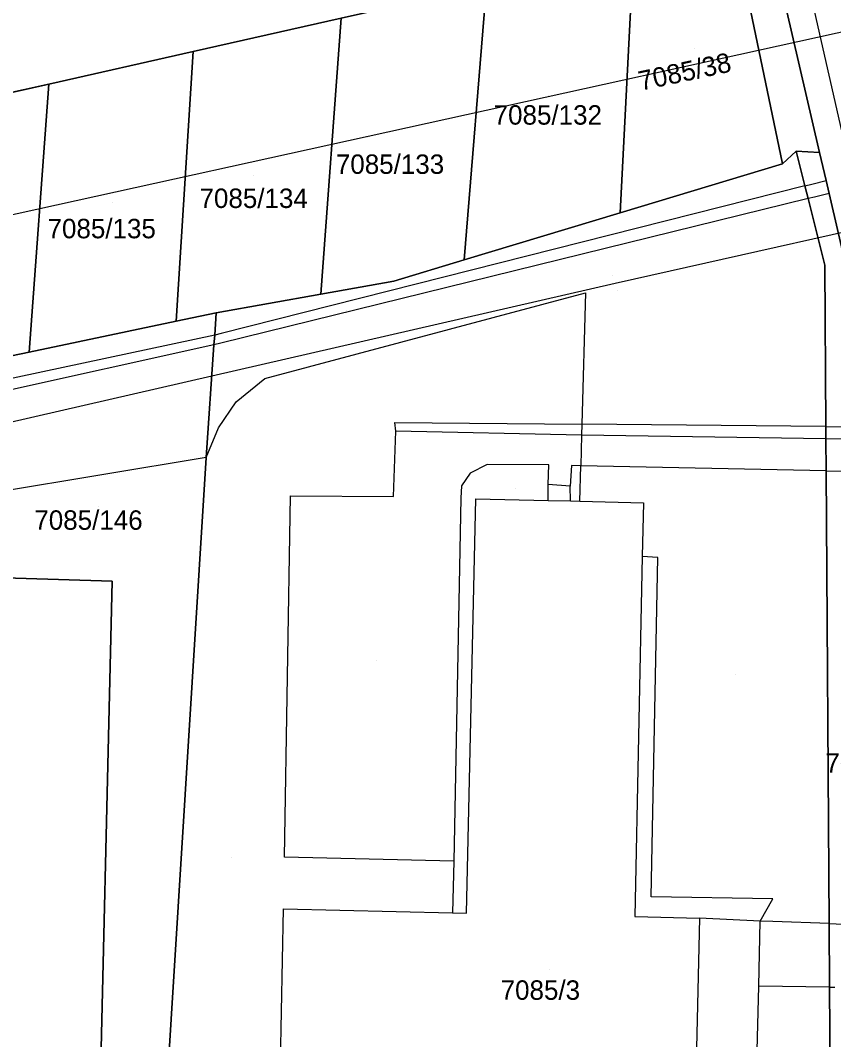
# Model space of a CAD drawing. Extents: x -266199 to -261993, y -1239047 to -1235108.
# Drawn here: x -263593.2 to -263509.4, y -1236783.9 to -1236679 of the extents above; entities that cross this region are included whole.
import ezdxf

# ---------------------------------------------------------------- set-up
doc = ezdxf.new("R2010")
doc.units = 0
for name, color, linetype in [('body_kn', 7, 'Continuous'), ('kladpar_druhypozemkov', 7, 'Continuous'), ('kladpar_hranice', 7, 'Continuous'), ('kladpar_parcelnecisla', 7, 'Continuous'), ('kladpar_plochy', 7, 'Continuous'), ('linie', 7, 'Continuous'), ('zappar_hrandruhpozemk', 7, 'Continuous')]:
    doc.layers.add(name, color=color, linetype=linetype)

msp = doc.modelspace()

# ---------------------------------------------------------------- linework, layer by layer
at = {"layer": 'body_kn'}
for p, q in [((-263575.39, -1236682.2), (-263575.39, -1236682.2)), ((-263575.39, -1236682.2), (-263575.39, -1236682.2)), ((-263590.24, -1236685.54), (-263590.24, -1236685.54)), ((-263590.24, -1236685.54), (-263590.24, -1236685.54)), ((-263513.28, -1236692.44), (-263513.28, -1236692.44)), ((-263513.28, -1236692.44), (-263513.28, -1236692.44)), ((-263510.88, -1236692.59), (-263510.88, -1236692.59)), ((-263514.71, -1236693.75), (-263514.71, -1236693.75)), ((-263514.71, -1236693.75), (-263514.71, -1236693.75)), ((-263510.21, -1236695.48), (-263510.21, -1236695.48)), ((-263512.38, -1236696.03), (-263512.38, -1236696.03)), ((-263512.38, -1236696.03), (-263512.38, -1236696.03)), ((-263511.66, -1236695.85), (-263511.66, -1236695.85)), ((-263509.9, -1236696.81), (-263509.9, -1236696.81)), ((-263509.9, -1236696.81), (-263509.9, -1236696.81)), ((-263512.06, -1236697.34), (-263512.06, -1236697.34)), ((-263512.06, -1236697.34), (-263512.06, -1236697.34)), ((-263511.41, -1236697.18), (-263511.41, -1236697.18)), ((-263531.42, -1236698.79), (-263531.42, -1236698.79)), ((-263531.42, -1236698.79), (-263531.42, -1236698.79)), ((-263547.47, -1236703.63), (-263547.47, -1236703.63)), ((-263510.35, -1236704.18), (-263510.35, -1236704.18)), ((-263532.15, -1236705.21), (-263532.15, -1236705.21)), ((-263554.72, -1236705.82), (-263554.72, -1236705.82)), ((-263531.92, -1236706.03), (-263531.92, -1236706.03)), ((-263562.24, -1236707.17), (-263562.24, -1236707.17)), ((-263534.99, -1236707.02), (-263534.99, -1236707.02)), ((-263531.69, -1236706.83), (-263531.69, -1236706.83)), ((-263573.02, -1236709.11), (-263573.02, -1236709.11)), ((-263577.15, -1236709.97), (-263577.15, -1236709.97)), ((-263573.17, -1236711.39), (-263573.17, -1236711.39)), ((-263573.17, -1236711.39), (-263573.17, -1236711.39)), ((-263572.49, -1236711.24), (-263572.49, -1236711.24)), ((-263573.24, -1236712.39), (-263573.24, -1236712.39)), ((-263573.24, -1236712.39), (-263573.24, -1236712.39)), ((-263572.52, -1236712.23), (-263572.52, -1236712.23)), ((-263592.29, -1236713.13), (-263592.29, -1236713.13)), ((-263568, -1236715.87), (-263568, -1236715.87)), ((-263570.96, -1236718.25), (-263570.96, -1236718.25)), ((-263572.77, -1236720.93), (-263572.77, -1236720.93)), ((-263554.61, -1236720.39), (-263554.61, -1236720.39)), ((-263554.61, -1236720.39), (-263554.61, -1236720.39)), ((-263535.36, -1236720.57), (-263535.36, -1236720.57)), ((-263535.36, -1236720.57), (-263535.36, -1236720.57)), ((-263510.24, -1236720.81), (-263510.24, -1236720.81)), ((-263510.24, -1236720.81), (-263510.24, -1236720.81)), ((-263554.52, -1236721.28), (-263554.52, -1236721.28)), ((-263535.39, -1236721.7), (-263535.39, -1236721.7)), ((-263535.39, -1236721.7), (-263535.39, -1236721.7)), ((-263510.23, -1236722.06), (-263510.23, -1236722.06)), ((-263510.23, -1236722.06), (-263510.23, -1236722.06)), ((-263574.03, -1236723.99), (-263574.03, -1236723.99)), ((-263574.03, -1236723.99), (-263574.03, -1236723.99)), ((-263545.1, -1236724.7), (-263545.1, -1236724.7)), ((-263538.77, -1236724.76), (-263538.77, -1236724.76)), ((-263536.44, -1236724.82), (-263536.44, -1236724.82)), ((-263535.47, -1236724.84), (-263535.47, -1236724.84)), ((-263546.87, -1236725.59), (-263546.87, -1236725.59)), ((-263510.21, -1236725.35), (-263510.21, -1236725.35)), ((-263510.21, -1236725.35), (-263510.21, -1236725.35)), ((-263547.74, -1236726.91), (-263547.74, -1236726.91)), ((-263538.81, -1236726.77), (-263538.81, -1236726.77)), ((-263536.55, -1236726.93), (-263536.55, -1236726.93)), ((-263536.55, -1236726.93), (-263536.55, -1236726.93)), ((-263565.37, -1236727.95), (-263565.37, -1236727.95)), ((-263554.74, -1236727.99), (-263554.74, -1236727.99)), ((-263547.81, -1236728.19), (-263547.81, -1236728.19)), ((-263546.29, -1236728.23), (-263546.29, -1236728.23)), ((-263538.82, -1236728.41), (-263538.82, -1236728.41)), ((-263538.82, -1236728.41), (-263538.82, -1236728.41)), ((-263536.52, -1236728.46), (-263536.52, -1236728.46)), ((-263536.52, -1236728.46), (-263536.52, -1236728.46)), ((-263535.57, -1236728.48), (-263535.57, -1236728.48)), ((-263535.57, -1236728.48), (-263535.57, -1236728.48)), ((-263529.02, -1236728.64), (-263529.02, -1236728.64)), ((-263529.13, -1236734.17), (-263529.13, -1236734.17)), ((-263529.13, -1236734.17), (-263529.13, -1236734.17)), ((-263527.53, -1236734.27), (-263527.53, -1236734.27)), ((-263583.74, -1236736.71), (-263583.74, -1236736.71)), ((-263565.99, -1236765.12), (-263565.99, -1236765.12)), ((-263565.99, -1236765.12), (-263565.99, -1236765.12)), ((-263548.55, -1236765.54), (-263548.55, -1236765.54)), ((-263548.55, -1236765.54), (-263548.55, -1236765.54)), ((-263528.23, -1236769.23), (-263528.23, -1236769.23)), ((-263515.7, -1236769.43), (-263515.7, -1236769.43)), ((-263566.07, -1236770.45), (-263566.07, -1236770.45)), ((-263548.67, -1236770.86), (-263548.67, -1236770.86)), ((-263548.67, -1236770.86), (-263548.67, -1236770.86)), ((-263547.24, -1236770.89), (-263547.24, -1236770.89)), ((-263547.24, -1236770.89), (-263547.24, -1236770.89)), ((-263529.9, -1236771.25), (-263529.9, -1236771.25)), ((-263523.25, -1236771.41), (-263523.25, -1236771.41)), ((-263523.25, -1236771.41), (-263523.25, -1236771.41)), ((-263517, -1236771.71), (-263517, -1236771.71)), ((-263517, -1236771.71), (-263517, -1236771.71)), ((-263515.68, -1236771.76), (-263515.68, -1236771.76)), ((-263509.89, -1236771.97), (-263509.89, -1236771.97)), ((-263509.89, -1236771.97), (-263509.89, -1236771.97)), ((-263517.12, -1236778.42), (-263517.12, -1236778.42)), ((-263509.85, -1236778.52), (-263509.85, -1236778.52)), ((-263509.85, -1236778.52), (-263509.85, -1236778.52))]:
    msp.add_line(p, q, dxfattribs=at)
at = {"layer": 'kladpar_druhypozemkov'}
for p, q in [((-263523.77, -1236681.89), (-263523.77, -1236681.89)), ((-263538.75, -1236686.77), (-263538.75, -1236686.77)), ((-263557.47, -1236691.06), (-263557.47, -1236691.06)), ((-263569.12, -1236694.96), (-263569.12, -1236694.96)), ((-263583.68, -1236697.69), (-263583.68, -1236697.69)), ((-263559.55, -1236708.82), (-263559.55, -1236708.82)), ((-263542.14, -1236727.2), (-263542.14, -1236727.2)), ((-263585.09, -1236729.01), (-263585.09, -1236729.01)), ((-263556.54, -1236744.85), (-263556.54, -1236744.85)), ((-263519.53, -1236746.32), (-263519.53, -1236746.32)), ((-263571.42, -1236765.19), (-263571.42, -1236765.19)), ((-263538.7, -1236776.71), (-263538.7, -1236776.71))]:
    msp.add_line(p, q, dxfattribs=at)
at = {"layer": 'kladpar_hranice'}
for points in [[(-263514.71, -1236693.75), (-263519.71, -1236669.67), (-263522.32, -1236657.09), (-263532.95, -1236608.14), (-263533.22, -1236606.88), (-263531.22, -1236606.77), (-263529.42, -1236607.27), (-263529.2, -1236607.33), (-263526.57, -1236622.05), (-263523.07, -1236640.98), (-263519.28, -1236656.23), (-263516.42, -1236668.71), (-263510.88, -1236692.59), (-263513.28, -1236692.44), (-263514.71, -1236693.75)], [(-263519.71, -1236669.67), (-263530.05, -1236672), (-263545.19, -1236675.4), (-263560.15, -1236678.77), (-263575.39, -1236682.2), (-263590.24, -1236685.54), (-263606.64, -1236689.23), (-263619.66, -1236692.16), (-263636.77, -1236696.02), (-263650.43, -1236699.09), (-263665.43, -1236702.47), (-263681.59, -1236706.1), (-263696.02, -1236709.35), (-263706.81, -1236711.78), (-263716.68, -1236714), (-263718.15, -1236705.82), (-263719.02, -1236701.01), (-263684.43, -1236693.45), (-263644.25, -1236684.66), (-263605.51, -1236676.19), (-263566.58, -1236667.68), (-263566.43, -1236667.64), (-263522.32, -1236657.09), (-263519.71, -1236669.67)], [(-263526.08, -1237000.08), (-263523.24, -1236974.84), (-263519.86, -1236969.84), (-263517.52, -1236927.1), (-263515.05, -1236902.26), (-263514.5, -1236897.94), (-263510.2, -1236861.98), (-263504.89, -1236815.91), (-263504.7, -1236814.24), (-263504.13, -1236809.2), (-263501.6, -1236788.9), (-263501, -1236779.03), (-263500.82, -1236772.21), (-263500.8, -1236753.8), (-263501.38, -1236742.95), (-263503.08, -1236727.74), (-263503.49, -1236725.48), (-263504.1, -1236722.15), (-263504.33, -1236720.87), (-263504.42, -1236720.38), (-263509.9, -1236696.81), (-263510.21, -1236695.48), (-263510.88, -1236692.59), (-263516.42, -1236668.71)], [(-263531.42, -1236698.79), (-263530.05, -1236672), (-263519.71, -1236669.67), (-263514.71, -1236693.75), (-263531.42, -1236698.79)], [(-263530.05, -1236672), (-263531.42, -1236698.79), (-263547.47, -1236703.63), (-263545.19, -1236675.4), (-263530.05, -1236672)], [(-263545.19, -1236675.4), (-263547.47, -1236703.63), (-263554.72, -1236705.82), (-263562.24, -1236707.17), (-263560.15, -1236678.77), (-263545.19, -1236675.4)], [(-263560.15, -1236678.77), (-263562.24, -1236707.17), (-263573.02, -1236709.11), (-263577.15, -1236709.97), (-263575.39, -1236682.2), (-263560.15, -1236678.77)], [(-263575.39, -1236682.2), (-263577.15, -1236709.97), (-263592.29, -1236713.13), (-263590.24, -1236685.54), (-263575.39, -1236682.2)], [(-263590.24, -1236685.54), (-263592.29, -1236713.13), (-263606.08, -1236716), (-263606.64, -1236689.23), (-263590.24, -1236685.54)], [(-263579.09, -1236804.96), (-263574.03, -1236723.99), (-263573.24, -1236712.39), (-263573.17, -1236711.39), (-263573.02, -1236709.11), (-263562.24, -1236707.17), (-263554.72, -1236705.82), (-263547.47, -1236703.63), (-263531.42, -1236698.79), (-263514.71, -1236693.75), (-263513.28, -1236692.44)], [(-263509.65, -1236808.55), (-263509.66, -1236806.7), (-263509.73, -1236796.55), (-263509.85, -1236778.52), (-263509.89, -1236771.97), (-263510.21, -1236725.35), (-263510.23, -1236722.06), (-263510.24, -1236720.81), (-263510.35, -1236704.18), (-263512.06, -1236697.34), (-263512.38, -1236696.03), (-263513.28, -1236692.44)], [(-263513.28, -1236692.44), (-263510.88, -1236692.59), (-263510.21, -1236695.48), (-263509.9, -1236696.81), (-263504.42, -1236720.38), (-263504.33, -1236720.87), (-263504.1, -1236722.15), (-263503.49, -1236725.48), (-263503.08, -1236727.74), (-263501.38, -1236742.95), (-263500.8, -1236753.8), (-263500.82, -1236772.21), (-263501, -1236779.03), (-263501.6, -1236788.9), (-263504.13, -1236809.2)], [(-263513.28, -1236692.44), (-263512.38, -1236696.03), (-263512.06, -1236697.34), (-263510.35, -1236704.18), (-263510.24, -1236720.81), (-263510.23, -1236722.06), (-263510.21, -1236725.35), (-263509.89, -1236771.97), (-263509.85, -1236778.52), (-263509.73, -1236796.55), (-263509.66, -1236806.7), (-263509.65, -1236808.55)], [(-263612.11, -1236717.26), (-263606.08, -1236716), (-263592.29, -1236713.13), (-263577.15, -1236709.97), (-263573.02, -1236709.11), (-263573.17, -1236711.39), (-263573.24, -1236712.39), (-263574.03, -1236723.99), (-263579.09, -1236804.96), (-263579.23, -1236807.27), (-263585.37, -1236807.14), (-263585.32, -1236804.77), (-263585.19, -1236799.38), (-263583.74, -1236736.71), (-263612.51, -1236735.84), (-263612.39, -1236730.32), (-263612.19, -1236721.02), (-263612.17, -1236719.74), (-263612.11, -1236717.26)], [(-263613.84, -1236797.84), (-263612.64, -1236741.89), (-263612.51, -1236735.84), (-263583.74, -1236736.71), (-263585.19, -1236799.38), (-263585.32, -1236804.77), (-263585.37, -1236807.14), (-263614.03, -1236806.55), (-263613.97, -1236803.91), (-263613.84, -1236797.84)]]:
    msp.add_lwpolyline(points, dxfattribs=at)
at = {"layer": 'kladpar_plochy'}
for p, q in [((-263560.15, -1236678.77), (-263575.39, -1236682.2)), ((-263575.39, -1236682.2), (-263590.24, -1236685.54)), ((-263590.24, -1236685.54), (-263606.64, -1236689.23))]:
    msp.add_line(p, q, dxfattribs=at)
for points in [[(-263514.71, -1236693.75), (-263519.71, -1236669.67), (-263522.32, -1236657.09), (-263532.95, -1236608.14), (-263533.22, -1236606.88), (-263531.22, -1236606.77), (-263529.42, -1236607.27), (-263529.2, -1236607.33), (-263526.57, -1236622.05), (-263523.07, -1236640.98), (-263519.28, -1236656.23), (-263516.42, -1236668.71), (-263510.88, -1236692.59), (-263513.28, -1236692.44)], [(-263531.42, -1236698.79), (-263530.05, -1236672), (-263519.71, -1236669.67), (-263514.71, -1236693.75)], [(-263530.05, -1236672), (-263531.42, -1236698.79), (-263547.47, -1236703.63), (-263545.19, -1236675.4)], [(-263545.19, -1236675.4), (-263547.47, -1236703.63), (-263554.72, -1236705.82), (-263562.24, -1236707.17), (-263560.15, -1236678.77)], [(-263560.15, -1236678.77), (-263562.24, -1236707.17), (-263573.02, -1236709.11), (-263577.15, -1236709.97), (-263575.39, -1236682.2)], [(-263575.39, -1236682.2), (-263577.15, -1236709.97), (-263592.29, -1236713.13), (-263590.24, -1236685.54)], [(-263590.24, -1236685.54), (-263592.29, -1236713.13), (-263606.08, -1236716), (-263606.64, -1236689.23)], [(-263612.11, -1236717.26), (-263606.08, -1236716), (-263592.29, -1236713.13), (-263577.15, -1236709.97), (-263573.02, -1236709.11), (-263573.17, -1236711.39), (-263573.24, -1236712.39), (-263574.03, -1236723.99), (-263579.09, -1236804.96), (-263579.23, -1236807.27), (-263585.37, -1236807.14), (-263585.32, -1236804.77), (-263585.19, -1236799.38), (-263583.74, -1236736.71), (-263612.51, -1236735.84), (-263612.39, -1236730.32), (-263612.19, -1236721.02), (-263612.17, -1236719.74)], [(-263613.84, -1236797.84), (-263612.64, -1236741.89), (-263612.51, -1236735.84), (-263583.74, -1236736.71), (-263585.19, -1236799.38), (-263585.32, -1236804.77), (-263585.37, -1236807.14), (-263614.03, -1236806.55), (-263613.97, -1236803.91)]]:
    msp.add_lwpolyline(points, close=True, dxfattribs=at)
for points in [[(-263517.52, -1236927.1), (-263515.05, -1236902.26), (-263514.5, -1236897.94), (-263510.2, -1236861.98), (-263504.89, -1236815.91), (-263504.7, -1236814.24), (-263504.13, -1236809.2), (-263501.6, -1236788.9), (-263501, -1236779.03), (-263500.82, -1236772.21), (-263500.8, -1236753.8), (-263501.38, -1236742.95), (-263503.08, -1236727.74), (-263503.49, -1236725.48), (-263504.1, -1236722.15), (-263504.33, -1236720.87), (-263504.42, -1236720.38), (-263509.9, -1236696.81), (-263510.21, -1236695.48), (-263510.88, -1236692.59), (-263516.42, -1236668.71)], [(-263579.09, -1236804.96), (-263574.03, -1236723.99), (-263573.24, -1236712.39), (-263573.17, -1236711.39), (-263573.02, -1236709.11), (-263562.24, -1236707.17), (-263554.72, -1236705.82), (-263547.47, -1236703.63), (-263531.42, -1236698.79), (-263514.71, -1236693.75), (-263513.28, -1236692.44), (-263512.38, -1236696.03), (-263512.06, -1236697.34), (-263510.35, -1236704.18), (-263510.24, -1236720.81), (-263510.23, -1236722.06), (-263510.21, -1236725.35), (-263509.89, -1236771.97), (-263509.85, -1236778.52), (-263509.73, -1236796.55)], [(-263508.05, -1236808.68), (-263509.65, -1236808.55), (-263509.66, -1236806.7), (-263509.73, -1236796.55), (-263509.85, -1236778.52), (-263509.89, -1236771.97), (-263510.21, -1236725.35), (-263510.23, -1236722.06), (-263510.24, -1236720.81), (-263510.35, -1236704.18), (-263512.06, -1236697.34), (-263512.38, -1236696.03), (-263513.28, -1236692.44), (-263510.88, -1236692.59), (-263510.21, -1236695.48), (-263509.9, -1236696.81), (-263504.42, -1236720.38)]]:
    msp.add_lwpolyline(points, dxfattribs=at)
at = {"layer": 'linie'}
msp.add_line((-263714.61, -1236725.54), (-263483.21, -1236674.56), dxfattribs=at)
msp.add_lwpolyline([(-263636.25, -1236729.99), (-263531.92, -1236706.03), (-263420.82, -1236681.11), (-263399.14, -1236675.91)], dxfattribs=at)
at = {"layer": 'zappar_hrandruhpozemk'}
for p, q in [((-263508.06, -1236692.63), (-263513.62, -1236668.33)), ((-263511.66, -1236695.85), (-263510.21, -1236695.48)), ((-263512.38, -1236696.03), (-263572.49, -1236711.24)), ((-263512.38, -1236696.03), (-263511.66, -1236695.85)), ((-263509.9, -1236696.81), (-263511.41, -1236697.18)), ((-263512.06, -1236697.34), (-263572.52, -1236712.23)), ((-263511.41, -1236697.18), (-263512.06, -1236697.34)), ((-263568, -1236715.87), (-263534.99, -1236707.02)), ((-263534.99, -1236707.02), (-263535.36, -1236720.57)), ((-263573.17, -1236711.39), (-263612.17, -1236719.74)), ((-263572.49, -1236711.24), (-263573.17, -1236711.39)), ((-263573.24, -1236712.39), (-263612.19, -1236721.02)), ((-263572.52, -1236712.23), (-263573.24, -1236712.39)), ((-263554.61, -1236720.39), (-263535.36, -1236720.57)), ((-263535.36, -1236720.57), (-263535.39, -1236721.7)), ((-263510.24, -1236720.81), (-263535.36, -1236720.57)), ((-263510.24, -1236720.81), (-263504.33, -1236720.87)), ((-263535.39, -1236721.7), (-263554.52, -1236721.28)), ((-263510.23, -1236722.06), (-263535.39, -1236721.7)), ((-263504.1, -1236722.15), (-263510.23, -1236722.06)), ((-263574.03, -1236723.99), (-263612.39, -1236730.32)), ((-263538.77, -1236724.76), (-263545.1, -1236724.7)), ((-263536.44, -1236724.82), (-263536.55, -1236726.93)), ((-263535.57, -1236728.48), (-263535.47, -1236724.84)), ((-263510.21, -1236725.35), (-263535.47, -1236724.84)), ((-263510.21, -1236725.35), (-263503.49, -1236725.48)), ((-263536.55, -1236726.93), (-263538.81, -1236726.77)), ((-263565.99, -1236765.12), (-263565.37, -1236727.95)), ((-263547.81, -1236728.19), (-263548.55, -1236765.54)), ((-263547.24, -1236770.89), (-263546.29, -1236728.23)), ((-263546.29, -1236728.23), (-263538.82, -1236728.41)), ((-263536.52, -1236728.46), (-263535.57, -1236728.48)), ((-263529.13, -1236734.17), (-263529.9, -1236771.25)), ((-263527.53, -1236734.27), (-263529.13, -1236734.17)), ((-263528.23, -1236769.23), (-263527.53, -1236734.27)), ((-263548.55, -1236765.54), (-263565.99, -1236765.12)), ((-263548.55, -1236765.54), (-263548.67, -1236770.86)), ((-263566.66, -1236799.45), (-263566.07, -1236770.45)), ((-263566.07, -1236770.45), (-263548.67, -1236770.86)), ((-263548.67, -1236770.86), (-263547.24, -1236770.89)), ((-263529.9, -1236771.25), (-263523.25, -1236771.41)), ((-263523.25, -1236771.41), (-263523.72, -1236791.48)), ((-263517, -1236771.71), (-263523.25, -1236771.41)), ((-263515.68, -1236771.76), (-263517, -1236771.71)), ((-263509.89, -1236771.97), (-263515.68, -1236771.76)), ((-263509.89, -1236771.97), (-263508.45, -1236772.02)), ((-263509.85, -1236778.52), (-263517.12, -1236778.42)), ((-263509.85, -1236778.52), (-263509.31, -1236778.53))]:
    msp.add_line(p, q, dxfattribs=at)
for points in [[(-263574.03, -1236723.99), (-263572.77, -1236720.93), (-263570.96, -1236718.25), (-263568, -1236715.87)], [(-263565.37, -1236727.95), (-263554.74, -1236727.99), (-263554.52, -1236721.28), (-263554.61, -1236720.39)], [(-263535.39, -1236721.7), (-263535.47, -1236724.84), (-263536.44, -1236724.82)], [(-263545.1, -1236724.7), (-263546.87, -1236725.59), (-263547.74, -1236726.91), (-263547.81, -1236728.19)], [(-263538.82, -1236728.41), (-263538.81, -1236726.77), (-263538.77, -1236724.76)], [(-263538.82, -1236728.41), (-263536.52, -1236728.46), (-263536.55, -1236726.93)], [(-263535.57, -1236728.48), (-263529.02, -1236728.64), (-263529.13, -1236734.17)], [(-263517, -1236771.71), (-263515.7, -1236769.43), (-263528.23, -1236769.23)], [(-263517.47, -1236791.63), (-263517.12, -1236778.42), (-263517, -1236771.71)]]:
    msp.add_lwpolyline(points, dxfattribs=at)

# ---------------------------------------------------------------- texts
at = {"layer": 'kladpar_parcelnecisla'}
msp.add_text('7085/38', height=2, rotation=12, dxfattribs=at).set_placement((-263529.29, -1236686.24))
for s, p in [('7085/132', (-263544.44, -1236689.72)), ('7085/133', (-263560.69, -1236694.79)), ('7085/134', (-263574.73, -1236698.3)), ('7085/135', (-263590.38, -1236701.42)), ('7085/146', (-263591.74, -1236731.43)), ('7085/41', (-263510.28, -1236756.45)), ('7085/3', (-263543.72, -1236779.82))]:
    msp.add_text(s, height=2, dxfattribs=at).set_placement(p)

doc.saveas('drawing.dxf')
